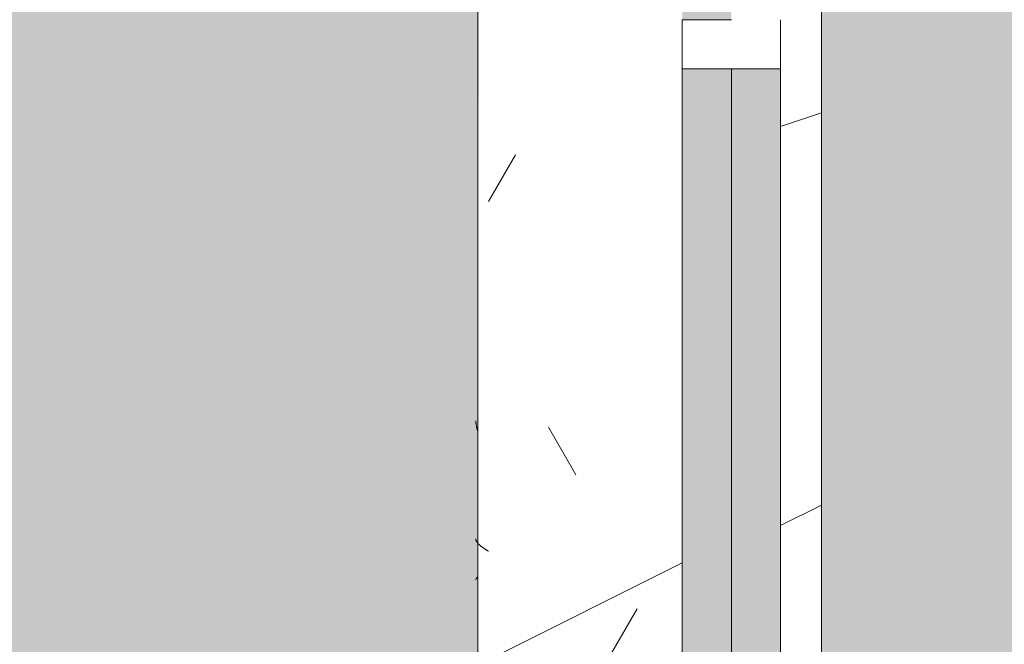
# Model space of a CAD drawing. Header units: millimetres. Extents: x 5980700 to 6194397, y -12939 to 2351883.
# Tile 290 of 587: x 6075328 to 6075930, y 2650 to 3032. Entities that reach past the tile are written whole.
import ezdxf

# ---------------------------------------------------------------- set-up
doc = ezdxf.new("R2010")
doc.units = ezdxf.units.MM
for name, color, linetype, lineweight in [('A-FLOR-PATT', 8, 'Continuous', 18), ('A-GLAZ', 151, 'Continuous', 9), ('A-GLAZ-SILL', 1, 'Continuous', 9), ('A-WALL', 113, 'Continuous', 18), ('A-WALL-PATT', 111, 'Continuous', 25)]:
    doc.layers.add(name, color=color, linetype=linetype, lineweight=lineweight)

# ---------------------------------------------------------------- blocks, each defined once
blk = doc.blocks.new('FP_133-PLANTA DE CAIMENTO DE PISOS - 1 PAV_')
at = {"layer": 'A-GLAZ-SILL', "lineweight": 5}
for p, q in [((-219.8182756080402, 108.6416587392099), (-219.9429498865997, 108.658541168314)), ((-219.6936013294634, 108.613548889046), (-219.8182756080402, 108.6416587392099)), ((-219.5689270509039, 108.5742528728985), (-219.6936013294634, 108.613548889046)), ((-219.4442527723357, 108.5238283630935), (-219.5689270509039, 108.5742528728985)), ((-219.3195784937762, 108.462349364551), (-219.4442527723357, 108.5238283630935)), ((-219.1949042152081, 108.3899061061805), (-219.3195784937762, 108.462349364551)), ((-219.0702299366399, 108.3066049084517), (-219.1949042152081, 108.3899061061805)), ((-218.9455556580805, 108.2125680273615), (-219.0702299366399, 108.3066049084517)), ((-126.1560210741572, 108.2701004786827), (-125.9292327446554, 108.317457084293)), ((-125.9292327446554, 108.317457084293), (-125.7024444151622, 108.3618487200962)), ((-125.7024444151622, 108.3618487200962), (-125.4756560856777, 108.4032574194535)), ((-125.4756560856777, 108.4032574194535), (-125.2488677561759, 108.4416664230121)), ((-125.2488677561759, 108.4416664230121), (-125.0220794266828, 108.4770601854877)), ((-125.0220794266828, 108.4770601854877), (-124.7952910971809, 108.5094243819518)), ((-124.7952910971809, 108.5094243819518), (-124.5685027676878, 108.5387459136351)), ((-124.5685027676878, 108.5387459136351), (-124.3417144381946, 108.5650129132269)), ((-124.3417144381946, 108.5650129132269), (-124.1149261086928, 108.5882147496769)), ((-124.1149261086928, 108.5882147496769), (-123.8881377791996, 108.6083420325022)), ((-123.8881377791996, 108.6083420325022), (-123.6613494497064, 108.6253866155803)), ((-123.6613494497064, 108.6253866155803), (-123.4345611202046, 108.6393416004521)), ((-123.4345611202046, 108.6393416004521), (-123.2077727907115, 108.6502013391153)), ((-123.2077727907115, 108.6502013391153), (-122.9809844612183, 108.6579614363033)), ((-122.9809844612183, 108.6579614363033), (-122.7541961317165, 108.6626187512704)), ((-218.8208813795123, 108.1079334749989), (-218.9455556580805, 108.2125680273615)), ((-218.6962071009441, 107.9928548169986), (-218.8208813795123, 108.1079334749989)), ((-218.5715328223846, 107.8675009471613), (-218.6962071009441, 107.9928548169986)), ((-218.4468585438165, 107.7320558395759), (-218.5715328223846, 107.8675009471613)), ((-218.322184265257, 107.5867182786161), (-218.4468585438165, 107.7320558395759)), ((-218.1975099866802, 107.4317015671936), (-218.322184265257, 107.5867182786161)), ((-128.8774810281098, 107.4787057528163), (-128.650692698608, 107.5598125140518)), ((-128.650692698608, 107.5598125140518), (-128.4239043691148, 107.6382609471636)), ((-128.4239043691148, 107.6382609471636), (-128.1971160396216, 107.714019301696)), ((-128.1971160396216, 107.714019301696), (-127.9703277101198, 107.7870569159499)), ((-127.9703277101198, 107.7870569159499), (-127.7435393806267, 107.857344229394)), ((-127.7435393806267, 107.857344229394), (-127.5167510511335, 107.924852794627)), ((-127.5167510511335, 107.924852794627), (-127.2899627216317, 107.9895552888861)), ((-127.2899627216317, 107.9895552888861), (-127.0631743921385, 108.0514255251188)), ((-127.0631743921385, 108.0514255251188), (-126.8363860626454, 108.1104384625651)), ((-126.8363860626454, 108.1104384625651), (-126.6095977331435, 108.1665702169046)), ((-126.6095977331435, 108.1665702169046), (-126.3828094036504, 108.2197980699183)), ((-126.3828094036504, 108.2197980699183), (-126.1560210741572, 108.2701004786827))]:
    blk.add_line(p, q, dxfattribs=at)
blk = doc.blocks.new('CC_PEITORIL - PEITORIL-V132-PLANTA DE CAIMENTO DE PISOS - 1 PAV_')
at = {"layer": 'A-GLAZ', "color": 90, "lineweight": 5}
blk.add_blockref('FP_133-PLANTA DE CAIMENTO DE PISOS - 1 PAV_', (0, 0), dxfattribs=at)
blk = doc.blocks.new('CC_JANELA MAXIM-AR_4 FOLHAS VIDRO - 2_50 x 1_20-V161-PLANTA DE CAIMENTO DE PISOS - 1 PAV_')
at = {"layer": 'A-GLAZ', "lineweight": 5}
h = blk.add_hatch(color=251, dxfattribs=at)
h.paths.add_polyline_path([(-1219.999999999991, -47.49999999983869), (-632.4999999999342, -47.4999999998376), (-632.4999999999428, -17.49999999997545), (-1220, -17.49999999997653)])
h.paths.add_polyline_path([(-602.499999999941, -47.4999999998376), (-14.99999999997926, -47.50000000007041), (-14.99999999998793, -17.49999999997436), (-602.4999999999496, -17.49999999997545), (-602.499999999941, -37.35499999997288)])
h.paths.add_polyline_path([(15.00000000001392, -17.49999999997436), (15.00000000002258, -47.50000000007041), (602.5000000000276, -47.50000000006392), (602.500000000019, -17.49999999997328), (65.00000000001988, -17.49999999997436)])
h.paths.add_polyline_path([(632.5000000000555, -47.50000000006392), (1219.999999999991, -47.50000000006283), (1219.999999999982, -17.4999999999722), (632.5000000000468, -17.49999999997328)])
blk.add_hatch(color=251, dxfattribs=at).paths.add_polyline_path([(-602.499999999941, -77.49999999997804), (-14.99999999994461, -77.49999999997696), (-14.99999999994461, -47.50000000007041), (-602.499999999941, -47.4999999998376), (-602.499999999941, -57.50636918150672)])
at = {"layer": 'A-GLAZ', "color": 90, "lineweight": 5}
for p, q in [((-14.99999999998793, -17.49999999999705), (-602.499999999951, -17.49999999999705)), ((-14.99999999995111, -47.5000000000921), (-602.499999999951, -47.5000000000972)), ((-14.99999999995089, -77.5000000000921), (-14.99999999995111, -47.50000000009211)), ((-602.4999999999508, -77.50000000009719), (-14.99999999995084, -77.50000000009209))]:
    blk.add_line(p, q, dxfattribs=at)
at = {"layer": 'A-GLAZ', "color": 130}
for p, q in [((15.00000000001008, -17.4999999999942), (-14.99999999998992, -17.4999999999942)), ((-14.99999999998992, -17.4999999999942), (-14.99999999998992, -47.50000000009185)), ((15.00000000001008, -47.50000000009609), (15.00000000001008, -17.4999999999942)), ((-14.99999999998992, -77.49999999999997), (15.00000000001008, -77.49999999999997))]:
    blk.add_line(p, q, dxfattribs=at)
blk = doc.blocks.new('FP_218-PLANTA DE CAIMENTO DE PISOS - 1 PAV_')
at = {"layer": 'A-GLAZ-SILL', "lineweight": 5}
for p, q in [((-303.7322891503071, 108.3418456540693), (-303.8742790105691, 108.2747352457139)), ((-303.5902992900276, 108.4027370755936), (-303.7322891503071, 108.3418456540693)), ((-303.4483094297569, 108.4573579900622), (-303.5902992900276, 108.4027370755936)), ((-303.3063195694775, 108.5056621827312), (-303.4483094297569, 108.4573579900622)), ((-303.1643297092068, 108.5476087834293), (-303.3063195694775, 108.5056621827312)), ((-303.022339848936, 108.5831623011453), (-303.1643297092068, 108.5476087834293)), ((-302.8803499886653, 108.6122926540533), (-303.022339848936, 108.5831623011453)), ((-302.7383601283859, 108.6349751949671), (-302.8803499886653, 108.6122926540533)), ((-302.5963702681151, 108.6511907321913), (-302.7383601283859, 108.6349751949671)), ((-302.4543804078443, 108.6609255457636), (-302.5963702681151, 108.6511907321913)), ((-309.1279038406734, 102.3239815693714), (-309.2698937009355, 102.1036554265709)), ((-308.9859139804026, 102.5431804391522), (-309.1279038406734, 102.3239815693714)), ((-308.8439241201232, 102.7610665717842), (-308.9859139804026, 102.5431804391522)), ((-308.7019342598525, 102.9774556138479), (-308.8439241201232, 102.7610665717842)), ((-308.5599443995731, 103.1921644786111), (-308.7019342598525, 102.9774556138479)), ((-308.417954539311, 103.405011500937), (-308.5599443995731, 103.1921644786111)), ((-308.2759646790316, 103.6158165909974), (-308.417954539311, 103.405011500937)), ((-308.1339748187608, 103.8244013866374), (-308.2759646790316, 103.6158165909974)), ((-307.9919849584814, 104.030589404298), (-308.1339748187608, 103.8244013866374)), ((-307.8499950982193, 104.2342061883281), (-307.9919849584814, 104.030589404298)), ((-307.7080052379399, 104.4350794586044), (-307.8499950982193, 104.2342061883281)), ((-307.5660153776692, 104.633039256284), (-307.7080052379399, 104.4350794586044)), ((-307.4240255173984, 104.8279180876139), (-307.5660153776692, 104.633039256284)), ((-307.282035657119, 105.0195510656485), (-307.4240255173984, 104.8279180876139)), ((-307.140045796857, 105.2077760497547), (-307.282035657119, 105.0195510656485)), ((-306.9980559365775, 105.3924337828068), (-307.140045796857, 105.2077760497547)), ((-306.8560660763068, 105.5733680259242), (-306.9980559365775, 105.3924337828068)), ((-306.7140762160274, 105.7504256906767), (-306.8560660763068, 105.5733680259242)), ((-306.5720863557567, 105.9234569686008), (-306.7140762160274, 105.7504256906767)), ((-306.4300964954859, 106.0923154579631), (-306.5720863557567, 105.9234569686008)), ((-306.2881066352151, 106.25685828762), (-306.4300964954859, 106.0923154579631)), ((-306.1461167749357, 106.4169462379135), (-306.2881066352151, 106.25685828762)), ((-306.004126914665, 106.572443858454), (-306.1461167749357, 106.4169462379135)), ((-305.8621370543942, 106.7232195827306), (-306.004126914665, 106.572443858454)), ((-305.7201471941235, 106.8691458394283), (-305.8621370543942, 106.7232195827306)), ((-305.5781573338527, 107.0100991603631), (-305.7201471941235, 106.8691458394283)), ((-305.4361674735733, 107.1459602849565), (-305.5781573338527, 107.0100991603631)), ((-305.2941776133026, 107.2766142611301), (-305.4361674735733, 107.1459602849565)), ((-305.1521877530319, 107.4019505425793), (-305.2941776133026, 107.2766142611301)), ((-305.0101978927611, 107.5218630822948), (-305.1521877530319, 107.4019505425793)), ((-304.8682080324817, 107.6362504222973), (-305.0101978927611, 107.5218630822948)), ((-304.726218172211, 107.7450157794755), (-304.8682080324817, 107.6362504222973)), ((-304.5842283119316, 107.8480671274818), (-304.726218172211, 107.7450157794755)), ((-304.4422384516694, 107.9453172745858), (-304.5842283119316, 107.8480671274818)), ((-304.30024859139, 108.0366839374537), (-304.4422384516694, 107.9453172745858)), ((-304.1582587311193, 108.1220898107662), (-304.30024859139, 108.0366839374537)), ((-304.0162688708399, 108.2014626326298), (-304.1582587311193, 108.1220898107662)), ((-303.8742790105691, 108.2747352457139), (-304.0162688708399, 108.2014626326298)), ((-309.8378531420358, 101.2148174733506), (-309.9798430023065, 100.9916647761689)), ((-309.695863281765, 101.4377813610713), (-309.8378531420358, 101.2148174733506)), ((-309.5538734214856, 101.6603677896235), (-309.695863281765, 101.4377813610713)), ((-309.4118835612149, 101.882388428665), (-309.5538734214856, 101.6603677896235)), ((-309.2698937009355, 102.1036554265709), (-309.4118835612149, 101.882388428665))]:
    blk.add_line(p, q, dxfattribs=at)
at = {"layer": 'A-GLAZ-SILL', "color": 90, "lineweight": 5}
blk.add_line((1274.999999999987, 107.4999999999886), (-1274.999999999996, 107.4999999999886), dxfattribs=at)
blk = doc.blocks.new('CC_PEITORIL - PEITORIL-V217-PLANTA DE CAIMENTO DE PISOS - 1 PAV_')
at = {"layer": 'A-GLAZ-SILL', "lineweight": 5}
h = blk.add_hatch(dxfattribs=at)
h.set_pattern_fill('FP_226', color=256, style=0, pattern_type=2)
h.set_pattern_definition([(270, (-3016.659, -16549.122), (101.6, -406.4), [33.528, -271.272, 33.528, -1896.872]), (270, (-3016.659, -16549.122), (101.6, -406.4), [-338.328, -271.272, 33.528, -576.072, -1016]), (270, (-3016.659, -16549.122), (101.6, -406.4), [-1219.2, 33.528, -271.272, 33.528, -677.672]), (270, (-3016.659, -16549.122), (101.6, -406.4), [-1557.528, -169.672, 33.528, -474.472]), (29.99999999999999, (-2965.859, -16701.522), (301.1527240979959, 291.1881810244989), [33.528, -271.272, 33.528, -1896.872]), (29.99999999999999, (-2965.859, -16701.522), (301.1527240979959, 291.1881810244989), [-338.328, -271.272, 33.528, -576.072, -1016]), (29.99999999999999, (-2965.859, -16701.522), (301.1527240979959, 291.1881810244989), [-1219.2, 33.528, -271.272, 33.528, -677.672]), (29.99999999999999, (-2965.859, -16701.522), (301.1527240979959, 291.1881810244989), [-1557.528, -169.672, 33.528, -474.472]), (150, (-2762.659, -16752.322), (-402.7527240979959, 115.211818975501), [33.528, -271.272, 33.528, -1896.872]), (150, (-2762.659, -16752.322), (-402.7527240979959, 115.211818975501), [-338.328, -271.272, 33.528, -576.072, -1016]), (150, (-2762.659, -16752.322), (-402.7527240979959, 115.211818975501), [-1219.2, 33.528, -271.272, 33.528, -677.672]), (150, (-2762.659, -16752.322), (-402.7527240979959, 115.211818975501), [-1557.528, -169.672, 33.528, -474.472])])
h.paths.add_polyline_path([(-1274.999999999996, 77.50000000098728), (-1250.000000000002, 77.49363081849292), (-1250.000000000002, -17.49999999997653), (1249.999999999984, -17.4999999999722), (1249.999999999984, 77.50000000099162), (1274.999999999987, 77.50000000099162), (1274.999999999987, 100.9916647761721), (-1274.999999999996, 100.9852955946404), (-1274.999999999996, 79.0669326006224)])
h = blk.add_hatch(dxfattribs=at)
h.set_pattern_fill('FP_227', color=256, style=0, pattern_type=2)
h.set_pattern_definition([(126.87, (-1429.159, -17184.122), (3175.008507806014, -4762.494328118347), [793.75, -7143.75]), (116.565, (-1905.409, -18136.622), (-1587.499067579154, 1587.501456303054), [1774.879, -1774.879]), (108.435, (-2699.159, -18136.622), (-1587.502903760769, 3174.997452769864), [1004.024, -4016.092])])
h.paths.add_polyline_path([(-1274.999999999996, 77.50000000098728), (-1250.000000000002, 77.49363081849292), (-1250.000000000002, -17.49999999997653), (1249.999999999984, -17.4999999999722), (1249.999999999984, 77.50000000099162), (1274.999999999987, 77.50000000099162), (1274.999999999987, 100.9916647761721), (-1274.999999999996, 100.9852955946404), (-1274.999999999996, 79.0669326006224)])
at = {"layer": 'A-GLAZ', "color": 90, "lineweight": 5}
blk.add_blockref('FP_218-PLANTA DE CAIMENTO DE PISOS - 1 PAV_', (0, 0), dxfattribs=at)
blk = doc.blocks.new('BE-PMSa-MOD-ARQ-CONEXAODOFUTURO-EX-000-R_rvt-2-PLANTA DE CAIMENTO DE PISOS - 1 PAV_')
at = {"layer": 'A-FLOR-PATT', "lineweight": 5}
h = blk.add_hatch(dxfattribs=at)
h.set_pattern_fill('FP_2', color=135, style=0, pattern_type=2)
h.set_pattern_definition([(0, (0, 0), (812.8, 203.2), [33.528, -576.072, 33.528, -576.072, -3251.2]), (0, (0, 0), (812.8, 203.2), [-1219.2, 33.528, -1185.672, 33.528, -576.072, -1422.4]), (0, (0, 0), (812.8, 203.2), [-3048, 33.528, -372.872, 33.528, -982.472]), (120, (304.8, 101.6), (-582.3763620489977, 602.3054481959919), [33.52799999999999, -576.0719999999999, 33.52799999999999, -576.0719999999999, -3251.199999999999]), (120, (304.8, 101.6), (-582.3763620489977, 602.3054481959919), [-1219.2, 33.52799999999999, -1185.672, 33.52799999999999, -576.0719999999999, -1422.4]), (120, (304.8, 101.6), (-582.3763620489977, 602.3054481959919), [-3048, 33.52799999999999, -372.8719999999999, 33.52799999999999, -982.4719999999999]), (240, (406.4, 508), (-230.4236379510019, -805.5054481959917), [33.528, -576.072, 33.528, -576.072, -3251.2]), (240, (406.4, 508), (-230.4236379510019, -805.5054481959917), [-1219.2, 33.528, -1185.672, 33.528, -576.072, -1422.4]), (240, (406.4, 508), (-230.4236379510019, -805.5054481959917), [-3048, 33.528, -372.872, 33.528, -982.472])])
h.paths.add_polyline_path([(-15966.85299915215, 4711.136803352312), (-15966.79158577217, 4712.906868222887), (-15965.57572207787, 4712.3617231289)])
h.paths.add_polyline_path([(3731.201831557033, -10125.84100563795), (14705.38782324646, -10125.84100563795), (14705.38782324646, -9779.8857164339), (14699.38782324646, -9779.8857164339), (14699.38782324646, -9763.237570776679), (14681.68558745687, -9763.757413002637), (14670.96395493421, -9768.482704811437), (14665.88782324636, -9782.570563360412), (14665.88782324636, -9856.278958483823), (14670.73620676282, -9865.068167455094), (14677.45883342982, -9868.493127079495), (14678.38782324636, -9869.242380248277), (14678.38782324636, -9881.040871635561), (14674.14369136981, -9882.10035906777), (14663.09686027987, -9878.012306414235), (14654.32815878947, -9868.57707781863), (14652.0250349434, -9859.981702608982), (14651.89263271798, -9855.737570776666), (14650.88782324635, -9855.737570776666), (14651.89263271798, -9780.737570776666), (14653.73085252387, -9770.127241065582), (14656.87805812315, -9762.851510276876), (14667.13782324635, -9752.591745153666), (14683.38782324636, -9748.237570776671), (14699.38782324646, -9748.237570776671), (14699.38782324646, -9731.58942511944), (14705.38782324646, -9731.58942511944), (14705.38782324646, -9705.737570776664), (14755.38782324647, -9705.737570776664), (14755.38782324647, -9754.737570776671), (14795.38782324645, -9754.737570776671), (14796.02424042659, -9756.737570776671), (14812.38782324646, -9756.737570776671), (14811.36426821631, -9815.737570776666), (14810.34779546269, -9815.737570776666), (14811.47778338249, -9818.1719714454), (14811.43015556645, -9819.291362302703), (14811.44856252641, -9820.918341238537), (14827.38782324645, -9827.197475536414), (14827.38782324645, -10125.84100563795), (21231.38515489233, -10125.84100563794), (21231.38515489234, 5919.158994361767), (12003.88515489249, 5918.472013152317), (12003.8851548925, 5447.158205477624), (12268.88333741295, 5447.158205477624), (12268.88333741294, 4674.158994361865), (15653.88333741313, 4674.158994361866), (15653.88333741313, 5447.158205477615), (15923.88333741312, 5447.158205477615), (15923.88333741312, 4674.158994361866), (19560.40988707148, 4674.158994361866), (19559.83290347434, 4677.196584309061), (19558.62046790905, 4677.180784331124), (19558.93691090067, 4681.184361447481), (19560.40988707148, 4681.202554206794), (19559.83416624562, 4682.57353656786), (19558.03876213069, 4682.57353656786), (19558.93691090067, 4695.251249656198), (19588.00988707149, 4695.197383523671), (19586.88286324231, 4682.548897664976), (19585.40988707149, 4682.548897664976), (19585.98560789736, 4681.195050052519), (19587.19930623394, 4681.15368493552), (19586.88286324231, 4677.184908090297), (19585.41064974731, 4677.065937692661), (19585.98560789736, 4674.158994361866), (19999.38682609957, 4674.158994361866), (19999.38682609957, 5447.158205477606), (20269.38682609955, 5447.158205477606), (20269.38682609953, 4280.731645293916), (20299.38682609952, 4280.731645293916), (20298.51487451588, 1530.731645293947), (20269.38682609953, 1530.731645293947), (20269.38682609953, 1143.558994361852), (20299.38682609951, 1143.558994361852), (20298.51487451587, -1606.441005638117), (20269.38682609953, -1606.441005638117), (20269.38682609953, -2040.191005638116), (20299.38682609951, -2040.191005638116), (20298.51487451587, -4790.191005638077), (20269.38682609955, -4790.191005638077), (20269.38682609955, -5273.941005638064), (20299.38682609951, -5273.941005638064), (20298.51487451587, -8023.941005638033), (20269.38682609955, -8023.941005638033), (20269.38682609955, -9308.841005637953), (19999.38682609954, -9308.841005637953), (19999.38682609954, -8513.84179452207), (19913.3833374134, -8513.84179452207), (19913.3833374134, -8347.825683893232), (19635.38599049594, -8347.979428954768), (19635.38599049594, -8377.825683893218), (16285.38599049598, -8376.953732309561), (16285.38599049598, -8347.825683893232), (15971.88333741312, -8347.979428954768), (15971.88333741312, -8513.841794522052), (15921.38515489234, -8513.841794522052), (15921.38515489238, -9312.594001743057), (15651.38515489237, -9312.594001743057), (15651.38515489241, -8513.841794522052), (15603.38515489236, -8513.841794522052), (15603.38515489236, -8377.825683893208), (12316.88333741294, -8377.825683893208), (12316.88333741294, -8513.841794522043), (12293.88333741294, -8513.841794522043), (12293.88333741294, -9312.594001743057), (11998.88333741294, -9312.594001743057), (11998.88333741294, -8513.841794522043), (11950.88333741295, -8513.841794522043), (11950.88333741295, -8347.825683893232), (11867.63333741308, -8347.979428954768), (11867.63333741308, -8377.82568389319), (8517.633337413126, -8376.953732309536), (8517.633337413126, -8347.825683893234), (8434.383337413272, -8347.97942895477), (8434.383337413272, -8513.841794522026), (8386.383337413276, -8513.841794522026), (8386.383337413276, -9312.594001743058), (8116.383337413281, -9312.594001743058), (8116.383337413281, -9125.841005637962), (2121.38333741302, -9125.841005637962), (2121.38333741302, -9312.594001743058), (1851.383337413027, -9312.594001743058), (1851.383337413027, -9125.841005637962), (-4143.616662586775, -9125.841005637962), (-4143.616662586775, -9312.594001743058), (-4413.616662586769, -9312.594001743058), (-4413.616662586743, -8513.841794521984), (-4461.61666258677, -8513.841794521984), (-4461.61666258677, -8347.825683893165), (-4547.366662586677, -8347.97942895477), (-4547.366662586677, -8377.82568389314), (-7897.366662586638, -8376.953732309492), (-7897.366662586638, -8347.825683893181), (-7983.116662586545, -8347.97942895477), (-7983.116662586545, -8513.841794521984), (-8031.114845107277, -8513.841794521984), (-8031.11484510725, -9308.841005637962), (-8301.11484510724, -9308.841005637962), (-8301.114845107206, -8513.841794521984), (-8349.116662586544, -8513.841794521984), (-8349.116662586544, -8347.825683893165), (-8354.864845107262, -8347.97942895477), (-8354.864845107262, -8377.825683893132), (-11704.86484510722, -8376.953732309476), (-11705.67059857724, -8347.825683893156), (-11710.61666258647, -8347.97942895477), (-11710.61666258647, -8513.841794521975), (-11758.61484510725, -8513.841794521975), (-11758.61484510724, -9308.841005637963), (-12028.61484510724, -9308.841005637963), (-12028.61484510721, -8513.841794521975), (-12076.61666258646, -8513.841794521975), (-12076.61666258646, -8347.82568389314), (-12498.61666258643, -8347.97942895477), (-12498.61666258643, -8377.825683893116), (-15848.61666258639, -8376.953732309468), (-15848.61666258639, -8347.82568389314), (-16270.61666258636, -8347.97942895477), (-16270.61666258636, -8513.841794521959), (-16356.61588608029, -8513.841794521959), (-16356.61588608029, -9308.841005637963), (-16626.61588608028, -9308.841005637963), (-16626.62225526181, -7987.079408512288), (-16656.61588608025, -7987.079408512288), (-16655.7439344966, -5237.07940851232), (-16626.62225526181, -5237.07940851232), (-16626.62225526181, -4803.34100563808), (-16656.61588608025, -4803.34100563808), (-16655.7439344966, -2053.341005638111), (-16626.62225526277, -2053.341005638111), (-16626.62225526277, -1620.841794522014), (-16656.61588608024, -1620.841794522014), (-16655.74393449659, 1129.158205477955), (-16626.62225526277, 1129.158205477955), (-16626.62225526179, 1534.1582054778), (-16656.61588608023, 1534.1582054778), (-16655.75030367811, 4291.658994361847), (-16626.62225526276, 4291.658994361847), (-16626.61588608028, 5479.158994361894), (-16356.61588608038, 5479.158994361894), (-16356.61588608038, 4674.158994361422), (-15971.4658517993, 4674.158994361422), (-15969.32193463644, 4707.054996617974), (-15967.78963012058, 4710.307043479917), (-15962.27373900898, 4714.058684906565), (-15960.94760521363, 4714.652107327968), (-15959.84645306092, 4714.71907505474), (-15959.84645306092, 4715.8252811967), (-15957.766248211, 4715.335026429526), (-15956.67909179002, 4714.508980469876), (-15954.53101014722, 4715.146843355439), (-15948.69801778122, 4712.361723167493), (-15947.69218614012, 4710.313634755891), (-15946.34526303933, 4708.984911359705), (-15944.33196142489, 4698.966261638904), (-15943.76299404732, 4697.905132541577), (-15944.00738434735, 4674.158994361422), (-12028.61666258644, 4674.158994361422), (-12028.6166625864, 5447.158205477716), (-11733.61666258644, 5446.941285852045), (-11733.61666258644, 4674.158994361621), (-8301.114845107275, 4674.158994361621), (-8301.114845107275, 5447.158205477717), (-8031.114845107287, 5447.158205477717), (-8031.114845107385, 5919.158994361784), (-17588.61484510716, 5919.158994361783), (-17588.61484510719, -10125.84100563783), (1375.719287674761, -10125.84100563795)])
h.paths.add_polyline_path([(14665.67045985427, -9780.737570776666), (14665.63226694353, -9779.779781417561), (14665.63226694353, -9780.737570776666)])
h.paths.add_polyline_path([(-16089.65907882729, -8758.105317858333), (-16115.54098333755, -8754.697900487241), (-16139.6590788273, -8744.707858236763), (-16160.36975694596, -8728.81599597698), (-16176.26161920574, -8708.105317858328), (-16186.2516614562, -8683.987222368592), (-16189.65907882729, -8658.105317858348), (-16186.2516614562, -8632.223413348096), (-16176.26161920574, -8608.105317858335), (-16160.36975694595, -8587.394639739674), (-16139.65907882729, -8571.502777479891), (-16115.54098333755, -8561.512735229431), (-16089.65907882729, -8558.105317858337), (-16063.77717431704, -8561.512735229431), (-16039.65907882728, -8571.5027774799), (-16018.94840070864, -8587.394639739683), (-16003.05653844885, -8608.105317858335), (-15993.06649619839, -8632.22341334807), (-15989.6590788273, -8658.105317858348), (-15993.06649619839, -8683.987222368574), (-16003.05653844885, -8708.105317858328), (-16021.19134126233, -8730.537064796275), (-16039.65907882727, -8744.707858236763), (-16063.77717431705, -8754.697900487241)])
h.paths.add_polyline_path([(19732.71217533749, -8754.66845021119), (19706.83027082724, -8751.260990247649), (19682.71217533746, -8741.270823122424), (19660.00862136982, -8722.781563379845), (19646.10963495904, -8704.667825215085), (19636.1195927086, -8680.549428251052), (19632.71217533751, -8648.66439434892), (19632.71217533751, -8622.782813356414), (19636.1195927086, -8596.9012323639), (19646.10963495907, -8572.783438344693), (19662.00149721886, -8552.073019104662), (19682.71217533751, -8536.181355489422), (19706.83027082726, -8526.191438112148), (19732.7121753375, -8522.784063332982), (19758.59407984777, -8526.191438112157), (19782.71217533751, -8536.181355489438), (19803.42285345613, -8552.073019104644), (19819.31471571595, -8572.783438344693), (19829.30475796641, -8596.901232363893), (19832.7121753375, -8628.390346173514), (19832.7121753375, -8654.667200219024), (19827.88084468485, -8683.987101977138), (19816.67739151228, -8708.104895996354), (19803.42285345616, -8725.378762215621), (19782.71217533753, -8741.270823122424), (19758.59407984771, -8751.260990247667)])
h.paths.add_polyline_path([(15648.38515489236, -8468.841794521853), (15650.88333741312, -8468.841794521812), (15650.88333741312, -8347.825683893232), (15648.38515489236, -8347.979428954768)])
h.paths.add_polyline_path([(19588.84766320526, 4677.140991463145), (19587.19930623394, 4677.180784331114), (19588.17837096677, 4681.15368493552)])
h.paths.add_polyline_path([(19556.97211093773, 4677.140991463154), (19558.32440709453, 4678.382155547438), (19558.03965555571, 4677.166762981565), (19557.10244703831, 4677.144137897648)])
h.paths.add_polyline_path([(19572.90988707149, 4728.142336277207), (19572.90988707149, 4726.742336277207), (19573.4626323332, 4727.745209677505)])
h.paths.add_polyline_path([(19575.73176932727, 4695.639950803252), (19572.5677829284, 4696.432937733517), (19568.91630770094, 4696.431447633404), (19559.3482884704, 4696.333664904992), (19559.34828847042, 4718.022372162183), (19562.4254587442, 4722.467653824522), (19569.27606767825, 4726.263934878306), (19567.2700120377, 4727.14852244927), (19574.67880208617, 4727.830632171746), (19576.14512513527, 4726.470898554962), (19576.81805465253, 4726.227816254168), (19583.58719946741, 4722.319648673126), (19587.49536704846, 4715.550503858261), (19587.49536704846, 4707.734168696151), (19586.28070679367, 4704.092336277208), (19585.91122027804, 4696.34719023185), (19576.14512513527, 4695.960088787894)])
h.paths.add_polyline_path([(-15957.766248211, 4718.652107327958), (-15954.53101014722, 4716.980669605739), (-15955.18379838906, 4716.796714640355)])
h.paths.add_polyline_path([(-15960.34869803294, 4716.796714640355), (-15961.00148627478, 4718.082019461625), (-15959.74034676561, 4717.233792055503), (-15960.09391064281, 4716.979769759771)])
h.paths.add_polyline_path([(19732.71217533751, 4730.240264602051), (19706.83027082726, 4733.647681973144), (19682.7121753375, 4743.637724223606), (19662.00149721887, 4759.529586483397), (19646.10963495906, 4780.240264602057), (19636.1195927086, 4804.358360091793), (19632.71217533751, 4830.240264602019), (19636.1195927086, 4856.122169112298), (19646.10963495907, 4880.24026460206), (19662.00149721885, 4900.950942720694), (19682.7121753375, 4916.842804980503), (19706.83027082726, 4926.832847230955), (19732.71217533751, 4930.240264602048), (19758.59407984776, 4926.832847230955), (19782.71217533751, 4916.842804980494), (19803.42285345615, 4900.950942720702), (19819.31471571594, 4880.24026460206), (19829.30475796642, 4856.122169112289), (19832.7121753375, 4830.240264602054), (19829.30475796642, 4804.358360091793), (19819.31471571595, 4780.24026460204), (19803.42285345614, 4759.529586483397), (19782.71217533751, 4743.637724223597), (19758.59407984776, 4733.647681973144)])
h.paths.add_polyline_path([(-16089.65907882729, 4736.408178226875), (-16115.54098333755, 4739.815595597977), (-16139.65907882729, 4749.80563784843), (-16160.36975694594, 4765.697500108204), (-16176.26161920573, 4786.408178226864), (-16186.2516614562, 4810.526273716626), (-16189.65907882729, 4836.408178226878), (-16186.2516614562, 4862.29008273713), (-16176.26161920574, 4886.408178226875), (-16160.36975694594, 4907.118856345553), (-16139.65907882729, 4923.010718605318), (-16115.54098333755, 4933.000760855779), (-16089.65907882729, 4936.408178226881), (-16063.77717431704, 4933.000760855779), (-16039.65907882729, 4923.01071860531), (-16018.9484007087, 4907.118856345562), (-16003.05653844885, 4886.408178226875), (-15993.06649619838, 4862.29008273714), (-15989.6590788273, 4836.408178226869), (-15993.06649619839, 4810.526273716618), (-16003.05653844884, 4786.408178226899), (-16018.94840070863, 4765.69750010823), (-16039.65907882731, 4749.80563784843), (-16063.77717431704, 4739.815595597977)])
h = blk.add_hatch(dxfattribs=at)
h.set_pattern_fill('FP_100', color=133, style=0, pattern_type=2)
h.set_pattern_definition([(49.99999999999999, (0, 0), (182.184668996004, -15.93908553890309), [19.05, -209.55]), (355, (0, 0), (-35.24242749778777, 191.0566080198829), [15.24, -167.64]), (100.451, (15.182, -1.328), (146.9425016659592, 175.1166878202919), [16.19, -178.09]), (46.184, (0, 50.8), (271.0788941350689, -42.04327417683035), [28.575, -314.325]), (96.636, (22.59, 47.297), (237.4025071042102, 247.4272132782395), [24.285, -267.135]), (351.184, (0, 50.8), (237.404605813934, 247.4251178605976), [22.86, -251.46]), (21, (25.4, 38.1), (151.6148798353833, -102.2655185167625), [19.05, -209.55]), (326, (25.4, 38.1), (61.80235996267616, 184.1877424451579), [15.24, -167.64]), (71.45100000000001, (38.035, 29.578), (213.4170626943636, 81.92136778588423), [16.19, -178.09]), (37.50000000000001, (0, 0), (3.08832282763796, 84.55507579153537), [8.382, -157.226, 8.382, -161.798, -168.275]), (37.50000000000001, (0, 0), (3.08832282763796, 84.55507579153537), [-335.788, 8.382, -159.893]), (7.499999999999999, (0, 0), (66.81943811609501, 100.1807470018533), [8.382, -88.646, 8.382, -153.416, -64.135]), (7.499999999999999, (0, 0), (66.81943811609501, 100.1807470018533), [-258.826, 8.382, -55.753]), (327.5, (-56.642, 0), (135.5904877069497, -5.7289126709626), [8.382, -55.118, 8.382, -189.738, -262.89]), (327.5, (-56.642, 0), (135.5904877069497, -5.7289126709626), [-261.62, 8.382, -254.508]), (317.5, (-82.042, 0), (148.1288864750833, 25.42676126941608), [8.382, -74.168, 8.382, -123.19, -186.69]), (317.5, (-82.042, 0), (148.1288864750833, 25.42676126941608), [-214.122, 8.382, -178.308])])
h.paths.add_polyline_path([(-1916.114845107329, -8177.825683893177), (-1683.614845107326, -8177.825683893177), (-1683.614845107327, -1915.841005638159), (-3033.614845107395, -1915.841005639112), (-3033.614845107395, -1900.841005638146), (-3933.614845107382, -1900.841005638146), (-3933.614845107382, -2050.841005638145), (-1818.614845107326, -2050.841005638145), (-1818.614845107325, -8042.852683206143), (-4146.617820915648, -8042.852683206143), (-4146.617820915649, -4063.841794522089), (-3970.61666258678, -4063.841794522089), (-3970.61666258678, -3457.84179452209), (-4146.617820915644, -3457.84179452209), (-4146.617820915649, -2138.841794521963), (-3970.61666258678, -2138.841794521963), (-3970.61666258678, -2050.841005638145), (-3963.614845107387, -2050.841005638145), (-3963.614845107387, -1900.841005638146), (-3973.614845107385, -1900.841005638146), (-3973.614845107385, -1915.841005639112), (-4105.616662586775, -1915.841005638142), (-4105.616662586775, -2003.84179452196), (-4281.617820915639, -2003.84179452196), (-4281.617820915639, -3592.841794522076), (-4105.61666258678, -3592.841794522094), (-4105.61666258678, -3928.841794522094), (-4281.617820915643, -3928.841794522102), (-4281.615120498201, -8177.82568389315), (-1916.459753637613, -8177.825683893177)])
h.paths.add_polyline_path([(8258.385255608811, -8167.825683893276), (15620.8643440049, -8167.825683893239), (15620.86434400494, -1925.841005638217), (12311.88333741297, -1925.841005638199), (12311.88333741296, -2018.841794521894), (11955.88333741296, -2018.841794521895), (11955.88333741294, -1925.841005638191), (9541.385154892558, -1925.841005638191), (9541.385154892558, -1915.841005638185), (9491.385154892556, -1915.841005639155), (9491.385154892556, -1900.841005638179), (8591.38515489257, -1900.841005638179), (8591.38515489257, -2050.841005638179), (11830.88333741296, -2050.841005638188), (11830.88333741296, -2143.841794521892), (12436.88333741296, -2143.841794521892), (12436.88333741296, -2050.841005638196), (15495.86434400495, -2050.841005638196), (15495.86434400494, -8042.825683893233), (8383.385255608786, -8042.825683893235), (8383.385255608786, -4063.841794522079), (8559.379702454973, -4063.841794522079), (8559.379702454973, -3457.841794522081), (8383.385255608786, -3457.84179452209), (8383.385255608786, -2138.841794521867), (8559.379702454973, -2138.84179452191), (8559.379702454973, -2050.841005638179), (8561.385154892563, -2050.753085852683), (8561.385154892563, -1900.841005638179), (8551.38515489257, -1900.841005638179), (8551.38515489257, -1915.841005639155), (8501.385154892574, -1915.841005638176), (8501.385154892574, -1925.841005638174), (8434.379702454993, -1925.841005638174), (8434.379702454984, -2013.841794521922), (8258.385255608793, -2013.841794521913), (8258.385255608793, -3582.841794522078), (8434.379702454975, -3582.841794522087), (8434.379702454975, -3938.841794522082), (8258.385255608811, -3938.841794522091), (8258.385255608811, -8156.700611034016)])
h.paths.add_polyline_path([(19984.7546155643, -8167.825683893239), (20089.38682609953, -8167.825683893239), (20089.38682609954, -5194.841794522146), (19913.3833374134, -5194.841794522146), (19913.3833374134, -4838.841794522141), (20089.38682609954, -4838.841794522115), (20089.38682609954, -2013.84179452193), (19913.3833374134, -2013.841794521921), (19913.3833374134, -1657.841794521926), (20089.38682609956, -1657.841794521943), (20089.38682609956, 1166.158205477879), (19913.38333741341, 1166.158205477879), (19913.38333741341, 1522.158205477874), (20089.38682609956, 1522.158205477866), (20089.38682609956, 4296.158205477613), (19913.38333741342, 4296.15820547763), (19913.3833374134, 4461.658994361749), (15971.88333741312, 4461.658994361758), (15971.88333741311, 4296.15820547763), (15800.86434400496, 4296.15820547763), (15800.86434400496, -605.8410056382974), (15790.86434400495, -605.8410056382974), (15790.86434400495, -655.841005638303), (15775.86434400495, -655.841005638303), (15775.86434400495, -1555.841005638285), (16091.88333741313, -1555.841005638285), (16091.88333741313, -1527.841794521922), (15925.86434400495, -1527.841794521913), (15925.86434400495, 4171.158205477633), (16096.88333741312, 4171.158205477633), (16097.48518693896, 4336.658994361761), (19788.38333741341, 4336.658994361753), (19788.38333741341, 4171.158205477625), (19964.38682609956, 4171.158205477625), (19964.38682609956, 1647.158205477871), (19788.38333741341, 1647.158205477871), (19788.38333741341, 1041.158205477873), (19964.38682609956, 1041.158205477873), (19964.38682609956, -1532.84179452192), (19788.38333741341, -1532.84179452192), (19788.38333741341, -2138.841794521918), (19964.38682609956, -2138.841794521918), (19964.38682609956, -4713.841794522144), (19788.3833374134, -4713.841794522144), (19788.3833374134, -5319.841794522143), (19964.38682609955, -5319.841794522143), (19964.38682609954, -8042.82568389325), (15925.86434400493, -8042.825683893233), (15925.86434400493, -2143.841794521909), (16091.88333741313, -2143.841794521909), (16091.88333741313, -1585.841005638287), (15775.86434400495, -1585.841005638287), (15775.86434400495, -1595.841005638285), (15790.86434400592, -1595.841005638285), (15790.86434400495, -1652.84179452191), (15966.88333741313, -1653.220801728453), (15966.88333741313, -2018.84179452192), (15800.86434400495, -2018.841794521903), (15800.86434400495, -8167.825683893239), (19925.14432074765, -8167.825683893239)])
h.paths.add_polyline_path([(-5690.728343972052, -8167.825683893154), (-4451.617820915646, -8167.825683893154), (-4451.617820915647, -1925.841005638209), (-4506.114845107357, -1925.84100563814), (-4506.114845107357, -1915.841005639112), (-4536.11484510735, -1915.841005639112), (-4536.11484510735, -1900.841005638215), (-4546.114845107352, -1900.841005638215), (-4546.114845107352, -2740.841005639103), (-4536.114845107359, -2740.841005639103), (-4536.114845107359, -2751.8410056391), (-4516.109778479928, -2751.8410056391), (-4516.109778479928, -2640.8410056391), (-4497.109778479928, -2640.8410056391), (-4497.109778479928, -2770.841005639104), (-4536.114845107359, -2770.841005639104), (-4536.114845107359, -2780.841005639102), (-4546.114845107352, -2780.841005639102), (-4546.114845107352, -2820.841005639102), (-4576.114845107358, -2820.841005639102), (-4576.617820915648, -8042.852683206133), (-11628.61484510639, -8042.852683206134), (-11628.6148451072, -2138.841794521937), (-11585.61666258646, -2138.841794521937), (-11585.61666258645, -2050.841005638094), (-8474.116662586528, -2050.841005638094), (-8474.116662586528, -2138.841794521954), (-7858.116662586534, -2138.841794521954), (-7858.116662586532, -2050.841005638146), (-4576.617820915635, -2050.841005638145), (-4576.617820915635, -1900.841005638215), (-5476.114845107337, -1900.841005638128), (-5476.114845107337, -1915.841005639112), (-5528.614845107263, -1915.841005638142), (-5528.614845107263, -1925.841005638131), (-7983.116662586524, -1925.841005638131), (-7983.116662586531, -2013.841794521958), (-8324.11666258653, -2013.841794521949), (-8324.11666258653, -2003.841794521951), (-8339.116662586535, -2003.84179452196), (-8339.116662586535, -1925.841005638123), (-11720.61666258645, -1925.841005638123), (-11720.61666258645, -2003.841794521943), (-11753.61484510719, -2003.841794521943), (-11753.61034441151, -8167.825683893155), (-5985.163661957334, -8167.825683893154)])
h.paths.add_polyline_path([(-15701.5291554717, -8167.825683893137), (-11933.6148451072, -8167.825683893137), (-11933.6148451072, -2013.841794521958), (-12076.61666258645, -2013.841794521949), (-12076.61666258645, -1657.841794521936), (-11923.61484510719, -1657.841794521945), (-11923.61484510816, -1515.8410056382), (-11908.61484510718, -1515.8410056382), (-11908.61484510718, -1505.841005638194), (-12058.61484510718, -1505.841005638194), (-12058.61484510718, -1532.841794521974), (-12201.61666258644, -1532.841794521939), (-12201.61666258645, -2138.841794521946), (-12058.61484510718, -2138.841794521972), (-12058.61484510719, -8042.851795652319), (-16321.61588608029, -8042.826571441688), (-16321.61588608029, -5319.841794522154), (-16145.61666258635, -5319.841794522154), (-16145.61666258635, -4713.841794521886), (-16321.61588608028, -4713.681888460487), (-16321.61588608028, -2138.84179452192), (-16145.61666258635, -2138.841794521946), (-16145.61666258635, -1532.841794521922), (-16321.61588608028, -1532.841794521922), (-16321.61588608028, 1041.158205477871), (-16145.61666258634, 1041.158205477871), (-16145.61666258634, 1647.158205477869), (-16321.61588608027, 1647.158205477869), (-16321.61588608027, 4171.158205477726), (-16145.61666258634, 4171.158205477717), (-16145.61666258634, 4336.658994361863), (-12201.61666258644, 4336.658994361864), (-12201.61666258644, 4171.158205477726), (-12058.61484510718, 4171.158205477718), (-12058.61484510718, -1475.841005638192), (-11908.61484510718, -1475.841005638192), (-11908.61484510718, -575.8410056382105), (-11923.61484510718, -575.8410056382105), (-11923.61484510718, -525.8410056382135), (-11933.61484510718, -525.8410056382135), (-11933.61484510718, 4296.158205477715), (-12076.61666258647, 4296.158205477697), (-12076.61666258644, 4461.658994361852), (-16270.61666258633, 4461.658994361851), (-16270.61666258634, 4296.158205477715), (-16446.62225526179, 4296.158205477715), (-16446.61588608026, 1522.158205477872), (-16270.61666258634, 1522.158205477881), (-16270.61666258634, 1166.158205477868), (-16446.62225526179, 1166.158205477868), (-16446.61588608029, -1657.841794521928), (-16270.61666258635, -1657.841794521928), (-16270.61666258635, -2013.841794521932), (-16446.6222552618, -2013.841794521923), (-16446.61588608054, -4838.841794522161), (-16270.61666258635, -4838.841794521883), (-16270.61666258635, -5194.841794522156), (-16446.62225526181, -5194.841794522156), (-16446.61573815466, -8167.825683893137), (-15735.98765560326, -8167.825683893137)])
h.paths.add_polyline_path([(8551.38515489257, -1770.841005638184), (9491.385154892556, -1770.841005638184), (9491.385154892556, -1755.841005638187), (9630.135154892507, -1755.841005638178), (9630.135154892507, -1740.841005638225), (11880.13515489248, -1741.712957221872), (11880.13515489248, -1755.841005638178), (11965.88333741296, -1755.841005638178), (11965.88333741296, -1662.841794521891), (12301.88333741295, -1662.841794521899), (12301.88333741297, -1755.841005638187), (12713.6541483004, -1755.841005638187), (12713.6541483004, -1740.841005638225), (14963.65414830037, -1741.712957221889), (14963.65414830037, -1755.841005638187), (15630.86434400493, -1755.841005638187), (15630.86434400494, -1595.841005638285), (15645.86434400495, -1595.841005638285), (15645.86434400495, -655.841005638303), (15630.86434400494, -655.841005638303), (15630.86434400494, -29.5925127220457), (15087.63515489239, -29.59251272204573), (15087.63515489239, -44.5925127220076), (12837.63515489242, -43.72056113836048), (12837.63515489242, -29.59251272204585), (11880.13515489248, -29.5925127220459), (11880.13515489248, -44.59251272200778), (9630.135154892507, -43.72056113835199), (9630.135154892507, -29.59251272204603), (9408.885154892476, -29.59251272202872), (9408.885154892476, -14.5925127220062), (8468.885154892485, -14.59251272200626), (8468.885154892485, -29.59251272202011), (8008.885154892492, -29.59251272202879), (8008.885154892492, -14.59251272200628), (7068.885154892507, -14.65234280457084), (7068.885154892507, -29.59251272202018), (4511.785154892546, -29.59251272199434), (4511.785154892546, 3549.158994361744), (3951.785154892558, 3549.158994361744), (3951.785154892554, 4471.658994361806), (2159.383337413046, 4471.658994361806), (2159.383337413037, 4306.158205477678), (1813.383337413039, 4306.15820547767), (1813.383337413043, 4471.658994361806), (284.8931309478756, 4471.658994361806), (284.8931309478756, 4486.658994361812), (77.29277039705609, 4486.658994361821), (77.29277039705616, 3238.903506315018), (70.48333741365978, 3238.903506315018), (70.48333741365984, 2137.158205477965), (121.3819838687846, 2137.158205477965), (121.3819838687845, 3231.348105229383), (111.0710947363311, 3241.658994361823), (106.381983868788, 3259.158994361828), (111.0710947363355, 3276.658994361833), (124.1088842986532, 3289.53068128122), (143.3753948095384, 3293.624861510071), (158.8819838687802, 3289.469883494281), (171.692873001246, 3276.658994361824), (176.3819838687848, 3259.158994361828), (171.692873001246, 3241.658994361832), (161.3819838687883, 3231.348105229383), (161.3819838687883, 2137.158205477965), (220.483337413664, 2137.158205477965), (220.4833374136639, 4336.658994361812), (1678.38333741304, 4336.658994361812), (1678.38333741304, 4171.158205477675), (2294.38333741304, 4171.158205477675), (2294.38333741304, 4336.658994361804), (3816.785154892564, 4336.658994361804), (3816.785154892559, 3414.158994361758), (4376.785154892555, 3414.158994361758), (4376.785154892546, -164.5925127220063), (15495.86434400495, -164.5925127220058), (15495.86434400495, -1620.841005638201), (12436.88333741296, -1620.841005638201), (12436.88333741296, -1527.841794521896), (11830.88333741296, -1527.841794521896), (11830.88333741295, -1620.841005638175), (8559.379702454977, -1620.841005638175), (8559.379702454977, -1532.841794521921), (7943.379702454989, -1532.841794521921), (7943.379702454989, -1620.841005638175), (2289.383337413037, -1620.841005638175), (2289.383337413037, -1527.841794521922), (2261.385126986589, -1527.841794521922), (2261.385126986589, -1770.841005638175), (3121.385126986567, -1770.841005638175), (3121.385126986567, -1755.8410056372), (4481.585154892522, -1755.841005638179), (4481.585154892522, -1770.841005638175), (5321.585154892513, -1770.841005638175), (5321.585154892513, -1755.841005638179), (7021.385154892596, -1755.841005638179), (7021.385154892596, -1770.841005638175), (7961.385154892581, -1770.841005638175), (7961.385154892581, -1755.841005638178), (8078.379702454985, -1755.841005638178), (8078.379702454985, -1667.841794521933), (8424.379702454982, -1667.841794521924), (8424.379702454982, -1755.841005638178), (8551.38515489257, -1755.841005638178)])
h.paths.add_polyline_path([(2231.385126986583, -1770.841005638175), (2231.385126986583, -1527.841794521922), (1766.385126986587, -1527.841794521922), (1766.385126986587, -1770.841005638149), (1776.385126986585, -1770.841005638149), (1776.385126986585, -1755.8410056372), (1818.383337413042, -1755.841005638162), (1818.383337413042, -1662.841794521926), (2154.383337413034, -1662.841794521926), (2154.383337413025, -1755.84100563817), (2221.385126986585, -1755.841005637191), (2221.385126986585, -1770.841005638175)])
h.paths.add_polyline_path([(-3963.614845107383, -1770.84100563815), (-3033.614845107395, -1770.84100563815), (-3033.614845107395, -1755.841005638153), (-1418.814900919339, -1755.841005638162), (-1418.814900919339, -1770.841005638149), (-578.8149009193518, -1770.841005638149), (-578.8149009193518, -1755.841005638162), (876.3851269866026, -1755.841005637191), (876.3851269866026, -1770.841005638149), (1736.38512698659, -1770.841005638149), (1736.38512698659, -1527.841794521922), (1683.383337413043, -1527.841794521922), (1683.383337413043, -1620.841005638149), (-3970.616662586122, -1620.84100563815), (-3970.61666258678, -1532.841794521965), (-4586.616662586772, -1532.841794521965), (-4586.616662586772, -1620.841005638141), (-7858.116662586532, -1620.841005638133), (-7858.116662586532, -1532.841794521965), (-8474.116662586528, -1532.841794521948), (-8474.116662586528, -1620.841005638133), (-11585.61666258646, -1620.841005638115), (-11585.61666258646, -1532.841794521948), (-11628.61484510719, -1532.841794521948), (-11628.61484510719, -164.6103600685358), (220.4833374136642, -164.6103600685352), (220.4833374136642, -29.61036006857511), (-2321.114845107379, -29.61036006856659), (-2321.114845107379, -14.61036006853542), (-3061.114845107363, -14.61036006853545), (-3061.114845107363, -29.61036006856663), (-3320.616662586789, -29.61036006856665), (-3320.616662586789, -14.61036006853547), (-4060.616662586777, -14.61036006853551), (-4060.616662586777, -29.61036006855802), (-4536.114845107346, -29.61036006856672), (-4536.114845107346, -14.61036006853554), (-5476.114845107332, -14.61036006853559), (-5476.114845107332, -29.6103600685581), (-5636.114845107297, -29.61036006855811), (-5636.114845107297, -44.61036006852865), (-7886.11484510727, -43.73840848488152), (-7886.11484510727, -29.61036006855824), (-8872.364845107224, -29.61036006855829), (-8872.364845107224, -44.6103600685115), (-11122.3648451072, -43.73840848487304), (-11122.3648451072, -29.61036006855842), (-11763.61484510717, -29.61036006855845), (-11763.61484510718, -575.8410056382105), (-11778.61484510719, -575.8410056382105), (-11778.61484510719, -1515.8410056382), (-11763.61484510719, -1515.8410056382), (-11763.61484510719, -1667.841794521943), (-11720.61666258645, -1667.841794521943), (-11720.61666258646, -1755.841005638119), (-11122.36484510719, -1755.841005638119), (-11122.36484510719, -1740.841005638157), (-8872.36484510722, -1741.712957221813), (-8872.36484510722, -1755.841005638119), (-8339.116662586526, -1755.841005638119), (-8339.116662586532, -1667.841794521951), (-7993.116662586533, -1667.841794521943), (-7993.116662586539, -1755.841005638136), (-7886.114845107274, -1755.841005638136), (-7886.114845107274, -1740.841005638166), (-5636.114845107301, -1741.712957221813), (-5636.114845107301, -1755.841005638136), (-5476.114845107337, -1755.841005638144), (-5476.114845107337, -1770.841005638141), (-4536.11484510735, -1770.841005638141), (-4536.11484510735, -1755.841005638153), (-4451.616662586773, -1755.841005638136), (-4451.616662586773, -1667.84179452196), (-4105.616662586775, -1667.84179452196), (-4105.616662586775, -1755.841005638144), (-3973.614845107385, -1755.841005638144), (-3973.614845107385, -1770.84100563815)])
h.paths.add_polyline_path([(-5396.293025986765, 115.3896399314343), (-4576.11484510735, 115.3896399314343), (-4576.11484510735, 431.4034837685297), (-4586.616662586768, 431.4034837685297), (-4586.616662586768, 265.3896399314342), (-11628.61484510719, 265.3896399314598), (-11628.61484510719, 4171.158205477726), (-11585.61666258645, 4171.158205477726), (-11585.61666258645, 4336.658994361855), (-8474.116662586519, 4336.658994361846), (-8474.116662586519, 4171.158205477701), (-7858.116662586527, 4171.158205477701), (-7858.116662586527, 4336.658994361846), (-4586.616662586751, 4336.658994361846), (-4586.616662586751, 4171.158205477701), (-4538.614845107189, 4171.158205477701), (-4538.614845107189, 2287.158205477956), (-4586.616662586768, 2287.158205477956), (-4586.616662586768, 1681.158205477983), (-4538.614845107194, 1681.158205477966), (-4538.614845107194, 995.3896399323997), (-4536.114845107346, 995.3896399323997), (-4536.114845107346, 985.3896399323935), (-4497.109778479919, 985.3896399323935), (-4497.109778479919, 855.3896399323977), (-4516.109778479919, 855.3896399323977), (-4516.109778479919, 966.3896399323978), (-4536.114845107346, 966.3896399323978), (-4536.114845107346, 955.3896399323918), (-4538.614845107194, 955.3896399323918), (-4538.614845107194, 431.4034837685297), (-4546.114845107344, 431.4034837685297), (-4546.114845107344, 115.3896399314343), (-4536.114845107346, 115.3896399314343), (-4536.114845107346, 130.3896399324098), (-4486.114845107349, 130.3896399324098), (-4486.114845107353, 140.3896399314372), (-4461.616662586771, 140.3896399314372), (-4461.616662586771, 306.4034837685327), (-4413.614845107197, 306.4034837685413), (-4413.614845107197, 1806.158205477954), (-4461.616662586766, 1806.158205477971), (-4461.616662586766, 2162.158205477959), (-4413.614845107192, 2162.158205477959), (-4413.614845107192, 4296.158205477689), (-4461.616662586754, 4296.158205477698), (-4461.616662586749, 4461.658994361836), (-7983.116662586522, 4461.658994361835), (-7983.116662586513, 4296.158205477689), (-8349.116662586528, 4296.158205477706), (-8349.116662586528, 4461.658994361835), (-11710.61666258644, 4461.658994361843), (-11710.61666258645, 4296.158205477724), (-11753.61484510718, 4296.158205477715), (-11753.61484510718, 140.3896399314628), (-5526.11484510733, 140.3896399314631), (-5526.11484510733, 130.3896399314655), (-5476.114845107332, 130.3896399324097), (-5476.114845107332, 115.3896399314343), (-5466.11484510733, 115.3896399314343)])
h.paths.add_polyline_path([(8478.885154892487, 115.4074872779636), (8478.885154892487, 431.4034837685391), (8378.385255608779, 431.4034837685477), (8378.385255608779, 1037.158205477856), (8561.383337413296, 1037.158205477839), (8561.383337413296, 1651.158205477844), (8378.385255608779, 1651.158205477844), (8378.385255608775, 4171.158205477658), (8559.383337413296, 4171.158205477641), (8559.383337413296, 4336.658994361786), (11825.88333741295, 4336.658994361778), (11825.88333741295, 4171.158205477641), (12441.88333741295, 4171.158205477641), (12441.88333741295, 4336.658994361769), (15495.86434400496, 4336.65899436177), (15495.86434400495, 265.4074872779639), (8559.379702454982, 265.4074872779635), (8559.379702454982, 431.4034837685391), (8508.885154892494, 431.4034837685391), (8508.885154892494, 115.4074872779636), (9408.885154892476, 115.4074872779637), (9408.885154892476, 130.4074872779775), (9438.885154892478, 130.4074872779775), (9438.885154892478, 140.4074872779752), (15620.86434400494, 140.4074872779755), (15620.86434400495, 4461.658994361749), (12316.88333741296, 4461.658994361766), (12316.88333741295, 4296.158205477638), (11950.88333741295, 4296.158205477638), (11950.88333741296, 4461.658994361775), (8434.383337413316, 4461.658994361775), (8434.383337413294, 4296.158205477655), (8253.385255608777, 4296.158205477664), (8253.385255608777, 1526.158205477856), (8436.383337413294, 1526.158205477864), (8436.383337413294, 1162.158205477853), (8253.385255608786, 1162.158205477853), (8253.385255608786, 306.4034837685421), (8434.379702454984, 306.4034837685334), (8434.379702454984, 140.4074872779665), (8438.885154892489, 140.4074872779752), (8438.885154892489, 130.4074872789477), (8468.885154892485, 130.4074872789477), (8468.885154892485, 115.4074872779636)])
h.paths.add_polyline_path([(7078.885154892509, 115.4074872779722), (7968.885154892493, 115.4074872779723), (7968.885154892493, 955.4074872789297), (7958.885154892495, 955.4074872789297), (7958.885154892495, 966.4074872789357), (7948.385255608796, 966.4074872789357), (7948.385255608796, 265.4074872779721), (4806.785154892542, 265.4074872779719), (4806.785154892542, 4336.658994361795), (7948.385255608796, 4336.658994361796), (7948.385255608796, 985.4074872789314), (7958.885154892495, 985.4074872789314), (7958.885154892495, 995.4074872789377), (7968.885154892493, 995.4074872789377), (7968.885154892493, 1035.407487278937), (7998.885154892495, 1035.407487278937), (7998.885154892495, 995.4074872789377), (8008.885154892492, 995.4074872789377), (8008.885154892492, 985.4074872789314), (8047.890221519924, 985.4074872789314), (8047.890221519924, 855.4074872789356), (8028.890221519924, 855.4074872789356), (8028.890221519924, 966.4074872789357), (8008.885154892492, 966.4074872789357), (8008.885154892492, 955.4074872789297), (7998.885154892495, 955.4074872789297), (7998.885154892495, 115.4074872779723), (8008.885154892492, 115.4074872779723), (8008.885154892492, 130.4074872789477), (8083.385255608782, 130.4074872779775), (8083.385255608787, 4471.65899436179), (4671.785154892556, 4471.658994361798), (4671.785154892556, 130.4074872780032), (7068.885154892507, 130.4074872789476), (7068.885154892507, 115.4074872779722)])
h.paths.add_polyline_path([(1857.919751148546, 1037.158205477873), (2296.383337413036, 1037.158205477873), (2296.383337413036, 1651.158205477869), (1676.383337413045, 1651.158205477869), (1676.383337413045, 1037.158205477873), (1826.383337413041, 1037.158205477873)])
h.paths.add_polyline_path([(2161.383337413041, 1172.158205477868), (1811.383337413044, 1172.158205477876), (1811.383337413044, 1516.158205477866), (2161.383337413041, 1516.158205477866), (2161.383337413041, 1177.256799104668)])
h.paths.add_polyline_path([(137.9111174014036, 3278.855100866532), (131.3834321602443, 3276.480338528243), (131.3834321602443, 3259.158994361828), (137.9112161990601, 3259.158994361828), (137.9112161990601, 3277.667937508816)])
h.paths.add_polyline_path([(141.3819838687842, 3259.158994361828), (161.3819838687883, 3259.158994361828), (158.7024919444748, 3268.550988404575), (155.5241194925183, 3273.003317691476), (148.2594671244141, 3277.615929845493), (141.461635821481, 3278.855091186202), (137.9111174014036, 3278.855100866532), (137.9112161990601, 3259.158994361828), (139.4408410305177, 3259.158994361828)])
h.paths.add_polyline_path([(127.2398482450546, 3259.158994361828), (131.3834321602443, 3259.60654442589), (131.3834321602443, 3276.480338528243), (126.061811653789, 3272.015600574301), (122.0634673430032, 3263.023564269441), (122.1477157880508, 3259.158994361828), (126.061811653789, 3259.158994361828)])
at = {"layer": 'A-WALL-PATT', "lineweight": 5}
h = blk.add_hatch(dxfattribs=at)
h.set_pattern_fill('FP_129', color=71, style=0, pattern_type=2)
h.set_pattern_definition([(216.87, (166.6, 416.5), (1249.498511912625, 833.0022321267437), [208.25, -1874.25]), (206.565, (416.5, 291.55), (-416.4997849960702, -416.4999353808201), [465.661, -465.661]), (198.435, (416.5, 83.3), (-832.9995359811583, -416.5008561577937), [263.4179999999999, -1053.671])])
h.paths.add_polyline_path([(-16471.62225526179, 1497.158205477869), (-16446.62225526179, 1497.158205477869), (-16446.62225526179, 4321.158205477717), (-16471.62225526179, 4321.158205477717), (-16471.62225526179, 1598.51910292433)])
at = {"layer": 'A-WALL', "color": 90, "lineweight": 5}
blk.add_line((-16446.62225526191, 4321.158205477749), (-16446.62225526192, 1497.158205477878), dxfattribs=at)
at = {"layer": 'A-GLAZ', "color": 250, "lineweight": 5, "rotation": 89.99999999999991}
for name, p in [('CC_PEITORIL - PEITORIL-V217-PLANTA DE CAIMENTO DE PISOS - 1 PAV_', (-16549.12225526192, 3016.658994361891)), ('CC_PEITORIL - PEITORIL-V132-PLANTA DE CAIMENTO DE PISOS - 1 PAV_', (-16549.11588608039, 2909.158205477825)), ('CC_JANELA MAXIM-AR_4 FOLHAS VIDRO - 2_50 x 1_20-V161-PLANTA DE CAIMENTO DE PISOS - 1 PAV_', (-16549.12225526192, 3016.658994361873))]:
    blk.add_blockref(name, p, dxfattribs=at)

msp = doc.modelspace()

# ---------------------------------------------------------------- block references
at = {"color": 50, "lineweight": 5}
msp.add_blockref('BE-PMSa-MOD-ARQ-CONEXAODOFUTURO-EX-000-R_rvt-2-PLANTA DE CAIMENTO DE PISOS - 1 PAV_', (6092264.959189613, 0), dxfattribs=at)

doc.saveas('drawing.dxf')
